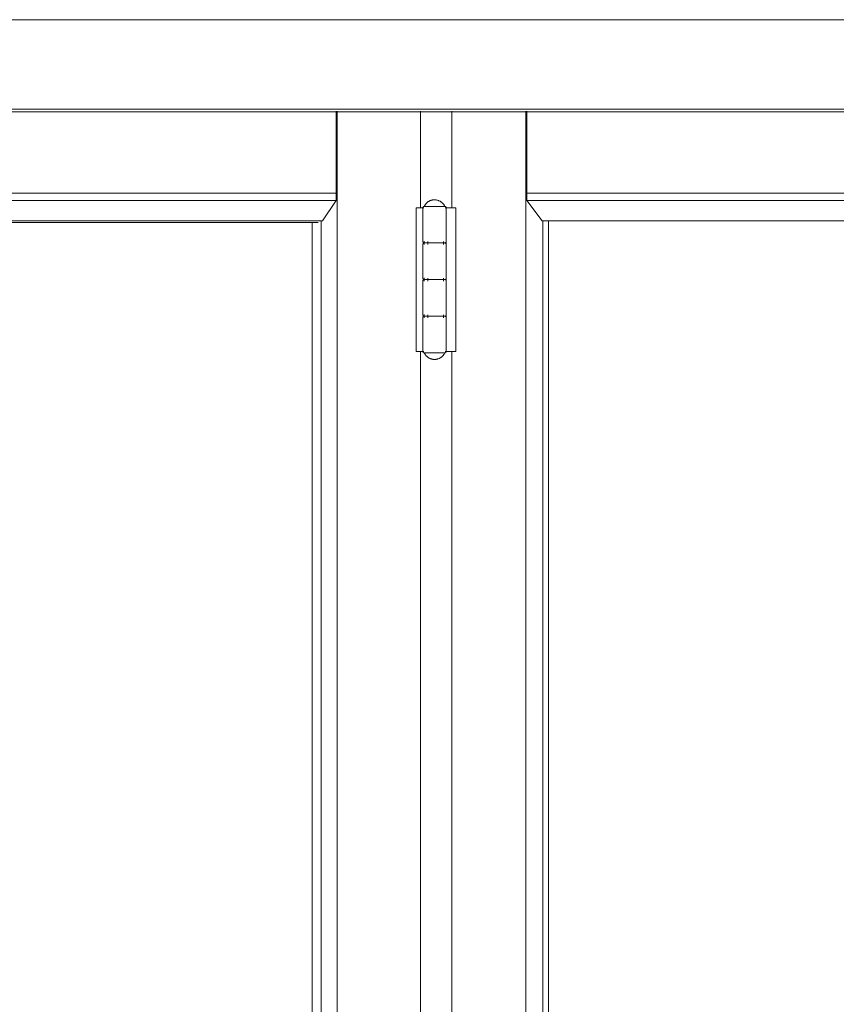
# Model space of a CAD drawing. Header units: inches. Extents: x 424 to 2043, y -237 to 445.
# Tile 817 of 965: x 866.435 to 866.993, y 222.825 to 223.497. Entities that reach past the tile are written whole.
import ezdxf

# ---------------------------------------------------------------- set-up
doc = ezdxf.new("R2010")
doc.units = ezdxf.units.IN
doc.header["$MEASUREMENT"] = 0
doc.layers.add('A-DOOR', color=31, linetype='Continuous', lineweight=9)
doc.layers.add('A-WALL', color=113, linetype='Continuous', lineweight=9)

# ---------------------------------------------------------------- blocks, each defined once
blk = doc.blocks.new('5-panel_Bi-fold_external_door_10806 - Type 1-V64-Section 1')
at = {"layer": 'A-DOOR'}
for p, q in [((-110.9649, 8.4), (-106.06163, 8.4)), ((-110.9649, 8.33902), (-106.06163, 8.33902)), ((-110.96478, 8.337), (-106.06151, 8.337)), ((-110.23485, 8.33744), (-110.23485, 8.28156)), ((-110.23419, 8.33744), (-110.23419, 5.60159)), ((-110.17734, 8.33744), (-110.17734, 8.27154)), ((-110.15587, 8.33744), (-110.15587, 8.27154)), ((-110.10543, 8.33744), (-110.10543, 5.60159)), ((-110.10468, 8.28156), (-110.10468, 8.33744)), ((-110.23485, 8.28156), (-110.85442, 8.28156)), ((-110.23491, 8.27659), (-110.85442, 8.27659)), ((-110.23491, 8.27659), (-110.24412, 8.26271)), ((-110.23485, 8.28156), (-110.23491, 8.27659)), ((-110.10462, 8.27659), (-110.10468, 8.28156)), ((-110.10468, 8.28156), (-109.55509, 8.28156)), ((-110.09426, 8.26274), (-110.10462, 8.27659)), ((-110.10462, 8.27659), (-109.55509, 8.27659)), ((-110.18033, 8.27154), (-110.17631, 8.27154)), ((-110.18033, 8.17354), (-110.18033, 8.27154)), ((-110.17631, 8.27154), (-110.17493, 8.27154)), ((-110.17572, 8.27154), (-110.17572, 8.24854)), ((-110.16814, 8.27254), (-110.17398, 8.27254)), ((-110.16146, 8.27254), (-110.16814, 8.27254)), ((-110.16048, 8.27154), (-110.15986, 8.27154)), ((-110.15974, 8.27154), (-110.15773, 8.27154)), ((-110.15974, 8.27154), (-110.15974, 8.17354)), ((-110.15972, 8.24854), (-110.15972, 8.27154)), ((-110.15773, 8.27154), (-110.15321, 8.27154)), ((-110.15321, 8.27154), (-110.15321, 8.17354)), ((-110.24412, 8.26271), (-110.85442, 8.26271)), ((-110.24503, 8.26271), (-110.24503, 5.70179)), ((-110.09426, 8.26274), (-109.55509, 8.26274)), ((-110.09363, 8.26274), (-110.09363, 5.70176)), ((-110.08995, 8.26274), (-110.08995, 5.70176)), ((-110.24729, 8.26143), (-110.85442, 8.26143)), ((-110.25133, 8.26143), (-110.25133, 5.70307)), ((-110.17572, 8.24654), (-110.17572, 8.22354)), ((-110.17481, 8.24654), (-110.17481, 8.24877)), ((-110.17356, 8.24754), (-110.16814, 8.24754)), ((-110.1673, 8.24754), (-110.17239, 8.24754)), ((-110.17231, 8.24654), (-110.17231, 8.24854)), ((-110.16814, 8.24754), (-110.1673, 8.24754)), ((-110.16157, 8.24854), (-110.16157, 8.24654)), ((-110.15972, 8.22354), (-110.15972, 8.24654)), ((-110.17481, 8.22154), (-110.17481, 8.22377)), ((-110.17356, 8.22254), (-110.16814, 8.22254)), ((-110.1673, 8.22254), (-110.17239, 8.22254)), ((-110.17231, 8.22154), (-110.17231, 8.22354)), ((-110.16814, 8.22254), (-110.1673, 8.22254)), ((-110.16157, 8.22354), (-110.16157, 8.22154)), ((-110.17572, 8.22154), (-110.17572, 8.19854)), ((-110.15972, 8.19854), (-110.15972, 8.22154)), ((-110.17572, 8.19654), (-110.17572, 8.17354)), ((-110.17481, 8.19654), (-110.17481, 8.19877)), ((-110.17356, 8.19754), (-110.16814, 8.19754)), ((-110.1673, 8.19754), (-110.17239, 8.19754)), ((-110.17231, 8.19654), (-110.17231, 8.19854)), ((-110.16814, 8.19754), (-110.1673, 8.19754)), ((-110.16157, 8.19854), (-110.16157, 8.19654)), ((-110.15972, 8.17354), (-110.15972, 8.19654)), ((-110.17631, 8.17354), (-110.18033, 8.17354)), ((-110.17734, 8.17354), (-110.17734, 6.849)), ((-110.17493, 8.17354), (-110.17631, 8.17354)), ((-110.17398, 8.17254), (-110.16814, 8.17254)), ((-110.16814, 8.17254), (-110.16146, 8.17254)), ((-110.15986, 8.17354), (-110.16048, 8.17354)), ((-110.15773, 8.17354), (-110.15974, 8.17354)), ((-110.15321, 8.17354), (-110.15773, 8.17354)), ((-110.15587, 8.17354), (-110.15587, 6.849))]:
    blk.add_line(p, q, dxfattribs=at)
at = {"layer": 'A-DOOR', "flags": 128}
for points in [[(-110.17472, 8.27254), (-110.17459, 8.27282), (-110.17444, 8.27309), (-110.17429, 8.27335), (-110.17412, 8.27361), (-110.17394, 8.27387), (-110.17376, 8.27411), (-110.17356, 8.27435), (-110.17336, 8.27458), (-110.17314, 8.2748), (-110.17292, 8.27501), (-110.17269, 8.27522), (-110.17245, 8.27541), (-110.17221, 8.2756), (-110.17195, 8.27577), (-110.17169, 8.27593), (-110.17143, 8.27609), (-110.17115, 8.27623), (-110.17087, 8.27636), (-110.17059, 8.27648), (-110.1703, 8.27659), (-110.17001, 8.27669), (-110.16972, 8.27678), (-110.16942, 8.27685), (-110.16912, 8.27691), (-110.16881, 8.27696), (-110.16851, 8.277), (-110.1682, 8.27702), (-110.16789, 8.27704), (-110.16772, 8.27704)], [(-110.16772, 8.27704), (-110.16741, 8.27703), (-110.1671, 8.27701), (-110.1668, 8.27698), (-110.16649, 8.27694), (-110.16619, 8.27689), (-110.16589, 8.27682), (-110.16559, 8.27674), (-110.1653, 8.27665), (-110.16501, 8.27655), (-110.16472, 8.27643), (-110.16444, 8.27631), (-110.16417, 8.27617), (-110.1639, 8.27602), (-110.16363, 8.27586), (-110.16337, 8.2757), (-110.16312, 8.27552), (-110.16288, 8.27533), (-110.16265, 8.27513), (-110.16242, 8.27492), (-110.1622, 8.27471), (-110.16199, 8.27448), (-110.16179, 8.27425), (-110.1616, 8.27401), (-110.16142, 8.27376), (-110.16124, 8.2735), (-110.16108, 8.27324), (-110.16093, 8.27297), (-110.16079, 8.2727), (-110.16072, 8.27254)], [(-110.17572, 8.27154), (-110.17572, 8.27158), (-110.17572, 8.27162), (-110.17571, 8.27166), (-110.17571, 8.2717), (-110.1757, 8.27174), (-110.17569, 8.27178), (-110.17568, 8.27182), (-110.17567, 8.27185), (-110.17565, 8.27189), (-110.17564, 8.27193), (-110.17562, 8.27197), (-110.17561, 8.272), (-110.17559, 8.27204), (-110.17557, 8.27207), (-110.17554, 8.2721), (-110.17552, 8.27214), (-110.1755, 8.27217), (-110.17547, 8.2722), (-110.17544, 8.27223), (-110.17542, 8.27226), (-110.17539, 8.27228), (-110.17536, 8.27231), (-110.17532, 8.27233), (-110.17529, 8.27236), (-110.17526, 8.27238), (-110.17522, 8.2724), (-110.17519, 8.27242), (-110.17515, 8.27244), (-110.17512, 8.27246), (-110.17508, 8.27247), (-110.17504, 8.27248), (-110.17501, 8.2725), (-110.17497, 8.27251), (-110.17493, 8.27252), (-110.17489, 8.27252), (-110.17485, 8.27253), (-110.17481, 8.27253), (-110.17477, 8.27254), (-110.17473, 8.27254), (-110.17472, 8.27254)], [(-110.16814, 8.27254), (-110.16841, 8.27254), (-110.16869, 8.27254), (-110.16897, 8.27254), (-110.16924, 8.27254), (-110.16952, 8.27254), (-110.16978, 8.27254), (-110.17005, 8.27254), (-110.17031, 8.27254), (-110.17057, 8.27254), (-110.17082, 8.27254), (-110.17107, 8.27254), (-110.17132, 8.27254), (-110.17155, 8.27254), (-110.17178, 8.27254), (-110.17201, 8.27254), (-110.17223, 8.27254), (-110.17244, 8.27254), (-110.17264, 8.27254), (-110.17283, 8.27254), (-110.17302, 8.27254), (-110.1732, 8.27254), (-110.17337, 8.27254), (-110.17353, 8.27254), (-110.17368, 8.27254), (-110.17382, 8.27254), (-110.17396, 8.27254), (-110.17408, 8.27254), (-110.17419, 8.27254), (-110.17429, 8.27254), (-110.17438, 8.27254), (-110.17446, 8.27254), (-110.17453, 8.27254), (-110.17459, 8.27254), (-110.17464, 8.27254), (-110.17468, 8.27254), (-110.1747, 8.27254), (-110.17472, 8.27254), (-110.17472, 8.27254)], [(-110.17472, 8.27254), (-110.17471, 8.27254), (-110.1747, 8.27254), (-110.17467, 8.27254), (-110.17463, 8.27254), (-110.17458, 8.27254), (-110.17452, 8.27254), (-110.17445, 8.27254), (-110.17436, 8.27254), (-110.17427, 8.27254), (-110.17417, 8.27254), (-110.17405, 8.27254), (-110.17393, 8.27254), (-110.17379, 8.27254), (-110.17365, 8.27254), (-110.1735, 8.27254), (-110.17333, 8.27254), (-110.17316, 8.27254)], [(-110.16072, 8.27254), (-110.16072, 8.27254), (-110.16074, 8.27254), (-110.16077, 8.27254), (-110.16081, 8.27254), (-110.16086, 8.27254), (-110.16092, 8.27254), (-110.16099, 8.27254), (-110.16107, 8.27254), (-110.16117, 8.27254), (-110.16127, 8.27254), (-110.16139, 8.27254), (-110.16151, 8.27254), (-110.16164, 8.27254), (-110.16179, 8.27254), (-110.16194, 8.27254), (-110.1621, 8.27254), (-110.16228, 8.27254), (-110.16246, 8.27254), (-110.16264, 8.27254), (-110.16284, 8.27254), (-110.16305, 8.27254), (-110.16326, 8.27254), (-110.16348, 8.27254), (-110.1637, 8.27254), (-110.16394, 8.27254), (-110.16418, 8.27254), (-110.16442, 8.27254), (-110.16467, 8.27254), (-110.16492, 8.27254), (-110.16518, 8.27254), (-110.16545, 8.27254), (-110.16571, 8.27254), (-110.16598, 8.27254), (-110.16625, 8.27254), (-110.16653, 8.27254), (-110.16681, 8.27254), (-110.16708, 8.27254), (-110.16736, 8.27254), (-110.16764, 8.27254), (-110.16792, 8.27254), (-110.16814, 8.27254)], [(-110.16224, 8.27254), (-110.16207, 8.27254), (-110.16191, 8.27254), (-110.16176, 8.27254), (-110.16161, 8.27254), (-110.16148, 8.27254), (-110.16136, 8.27254), (-110.16125, 8.27254), (-110.16115, 8.27254), (-110.16105, 8.27254), (-110.16097, 8.27254), (-110.1609, 8.27254), (-110.16085, 8.27254), (-110.1608, 8.27254), (-110.16076, 8.27254), (-110.16074, 8.27254), (-110.16072, 8.27254), (-110.16072, 8.27254)], [(-110.16072, 8.27254), (-110.16068, 8.27254), (-110.16064, 8.27254), (-110.1606, 8.27253), (-110.16056, 8.27253), (-110.16052, 8.27252), (-110.16048, 8.27251), (-110.16044, 8.2725), (-110.1604, 8.27249), (-110.16037, 8.27247), (-110.16033, 8.27246), (-110.16029, 8.27244), (-110.16026, 8.27243), (-110.16022, 8.27241), (-110.16019, 8.27239), (-110.16015, 8.27236), (-110.16012, 8.27234), (-110.16009, 8.27232), (-110.16006, 8.27229), (-110.16003, 8.27226), (-110.16, 8.27224), (-110.15997, 8.27221), (-110.15995, 8.27218), (-110.15992, 8.27214), (-110.1599, 8.27211), (-110.15988, 8.27208), (-110.15986, 8.27205), (-110.15984, 8.27201), (-110.15982, 8.27197), (-110.1598, 8.27194), (-110.15979, 8.2719), (-110.15977, 8.27186), (-110.15976, 8.27183), (-110.15975, 8.27179), (-110.15974, 8.27175), (-110.15973, 8.27171), (-110.15973, 8.27167), (-110.15972, 8.27163), (-110.15972, 8.27159), (-110.15972, 8.27155), (-110.15972, 8.27154)], [(-110.17472, 8.24754), (-110.17476, 8.24754), (-110.1748, 8.24754), (-110.17484, 8.24755), (-110.17488, 8.24755), (-110.17492, 8.24756), (-110.17496, 8.24757), (-110.17499, 8.24758), (-110.17503, 8.24759), (-110.17507, 8.2476), (-110.17511, 8.24762), (-110.17514, 8.24763), (-110.17518, 8.24765), (-110.17522, 8.24767), (-110.17525, 8.24769), (-110.17528, 8.24771), (-110.17532, 8.24774), (-110.17535, 8.24776), (-110.17538, 8.24779), (-110.17541, 8.24781), (-110.17544, 8.24784), (-110.17546, 8.24787), (-110.17549, 8.2479), (-110.17551, 8.24793), (-110.17554, 8.24797), (-110.17556, 8.248), (-110.17558, 8.24803), (-110.1756, 8.24807), (-110.17562, 8.2481), (-110.17564, 8.24814), (-110.17565, 8.24818), (-110.17566, 8.24821), (-110.17568, 8.24825), (-110.17569, 8.24829), (-110.1757, 8.24833), (-110.1757, 8.24837), (-110.17571, 8.24841), (-110.17571, 8.24845), (-110.17572, 8.24849), (-110.17572, 8.24853), (-110.17572, 8.24854)], [(-110.17572, 8.24654), (-110.17572, 8.24658), (-110.17572, 8.24662), (-110.17571, 8.24666), (-110.17571, 8.2467), (-110.1757, 8.24674), (-110.17569, 8.24678), (-110.17568, 8.24682), (-110.17567, 8.24685), (-110.17565, 8.24689), (-110.17564, 8.24693), (-110.17562, 8.24697), (-110.17561, 8.247), (-110.17559, 8.24704), (-110.17557, 8.24707), (-110.17554, 8.2471), (-110.17552, 8.24714), (-110.1755, 8.24717), (-110.17547, 8.2472), (-110.17544, 8.24723), (-110.17542, 8.24726), (-110.17539, 8.24728), (-110.17536, 8.24731), (-110.17532, 8.24733), (-110.17529, 8.24736), (-110.17526, 8.24738), (-110.17522, 8.2474), (-110.17519, 8.24742), (-110.17515, 8.24744), (-110.17512, 8.24746), (-110.17508, 8.24747), (-110.17504, 8.24748), (-110.17501, 8.2475), (-110.17497, 8.24751), (-110.17493, 8.24752), (-110.17489, 8.24752), (-110.17485, 8.24753), (-110.17481, 8.24753), (-110.17477, 8.24754), (-110.17473, 8.24754), (-110.17472, 8.24754)], [(-110.1673, 8.24754), (-110.16758, 8.24754), (-110.16786, 8.24754), (-110.16814, 8.24754), (-110.16842, 8.24754), (-110.1687, 8.24754), (-110.16897, 8.24754), (-110.16925, 8.24754), (-110.16952, 8.24754), (-110.16979, 8.24754), (-110.17006, 8.24754), (-110.17032, 8.24754), (-110.17058, 8.24754), (-110.17083, 8.24754), (-110.17108, 8.24754), (-110.17132, 8.24754), (-110.17156, 8.24754), (-110.17179, 8.24754), (-110.17201, 8.24754), (-110.17223, 8.24754), (-110.17244, 8.24754), (-110.17264, 8.24754), (-110.17284, 8.24754), (-110.17303, 8.24754), (-110.1732, 8.24754), (-110.17337, 8.24754), (-110.17353, 8.24754), (-110.17368, 8.24754), (-110.17383, 8.24754), (-110.17396, 8.24754), (-110.17408, 8.24754), (-110.17419, 8.24754), (-110.17429, 8.24754), (-110.17438, 8.24754), (-110.17446, 8.24754), (-110.17453, 8.24754), (-110.17459, 8.24754), (-110.17464, 8.24754), (-110.17468, 8.24754), (-110.1747, 8.24754), (-110.17472, 8.24754), (-110.17472, 8.24754)], [(-110.17472, 8.24754), (-110.17471, 8.24754), (-110.1747, 8.24754), (-110.17467, 8.24754), (-110.17463, 8.24754), (-110.17458, 8.24754), (-110.17452, 8.24754), (-110.17445, 8.24754), (-110.17436, 8.24754), (-110.17427, 8.24754), (-110.17417, 8.24754), (-110.17405, 8.24754), (-110.17393, 8.24754), (-110.17379, 8.24754), (-110.17365, 8.24754), (-110.1735, 8.24754), (-110.17333, 8.24754), (-110.17316, 8.24754), (-110.17298, 8.24754), (-110.17279, 8.24754), (-110.1726, 8.24754), (-110.17239, 8.24754), (-110.17218, 8.24754), (-110.17196, 8.24754), (-110.17173, 8.24754), (-110.1715, 8.24754), (-110.17126, 8.24754), (-110.17102, 8.24754), (-110.17077, 8.24754), (-110.17051, 8.24754), (-110.17026, 8.24754), (-110.16999, 8.24754), (-110.16973, 8.24754), (-110.16946, 8.24754), (-110.16918, 8.24754), (-110.16891, 8.24754), (-110.16863, 8.24754), (-110.16835, 8.24754), (-110.16814, 8.24754)], [(-110.16814, 8.24754), (-110.16841, 8.24754), (-110.16869, 8.24754), (-110.16897, 8.24754), (-110.16924, 8.24754), (-110.16952, 8.24754), (-110.16978, 8.24754), (-110.17005, 8.24754), (-110.17031, 8.24754), (-110.17057, 8.24754), (-110.17082, 8.24754), (-110.17107, 8.24754), (-110.17132, 8.24754), (-110.17155, 8.24754), (-110.17178, 8.24754), (-110.17201, 8.24754), (-110.17223, 8.24754), (-110.17244, 8.24754), (-110.17264, 8.24754), (-110.17283, 8.24754), (-110.17302, 8.24754), (-110.1732, 8.24754), (-110.17337, 8.24754), (-110.17353, 8.24754), (-110.17368, 8.24754), (-110.17382, 8.24754), (-110.17396, 8.24754), (-110.17408, 8.24754), (-110.17419, 8.24754), (-110.17429, 8.24754), (-110.17438, 8.24754), (-110.17446, 8.24754), (-110.17453, 8.24754), (-110.17459, 8.24754), (-110.17464, 8.24754), (-110.17468, 8.24754), (-110.1747, 8.24754), (-110.17472, 8.24754), (-110.17472, 8.24754)], [(-110.17472, 8.24754), (-110.17471, 8.24754), (-110.1747, 8.24754), (-110.17467, 8.24754), (-110.17463, 8.24754), (-110.17458, 8.24754), (-110.17452, 8.24754), (-110.17445, 8.24754), (-110.17436, 8.24754), (-110.17427, 8.24754), (-110.17417, 8.24754), (-110.17405, 8.24754), (-110.17393, 8.24754), (-110.17379, 8.24754), (-110.17365, 8.24754), (-110.1735, 8.24754), (-110.17333, 8.24754), (-110.17316, 8.24754), (-110.17298, 8.24754), (-110.17279, 8.24754), (-110.1726, 8.24754), (-110.17239, 8.24754), (-110.17218, 8.24754), (-110.17196, 8.24754), (-110.17173, 8.24754), (-110.1715, 8.24754), (-110.17126, 8.24754), (-110.17102, 8.24754), (-110.17077, 8.24754), (-110.17051, 8.24754), (-110.17026, 8.24754), (-110.16999, 8.24754), (-110.16973, 8.24754), (-110.16946, 8.24754), (-110.16918, 8.24754), (-110.16891, 8.24754), (-110.16863, 8.24754), (-110.16835, 8.24754), (-110.16807, 8.24754), (-110.16779, 8.24754), (-110.16751, 8.24754), (-110.1673, 8.24754)], [(-110.16814, 8.24754), (-110.16786, 8.24754), (-110.16758, 8.24754), (-110.1673, 8.24754), (-110.16702, 8.24754), (-110.16674, 8.24754), (-110.16646, 8.24754), (-110.16619, 8.24754), (-110.16592, 8.24754), (-110.16565, 8.24754), (-110.16538, 8.24754), (-110.16512, 8.24754), (-110.16486, 8.24754), (-110.16461, 8.24754), (-110.16436, 8.24754), (-110.16412, 8.24754), (-110.16388, 8.24754), (-110.16365, 8.24754), (-110.16342, 8.24754), (-110.16321, 8.24754), (-110.163, 8.24754), (-110.16279, 8.24754), (-110.1626, 8.24754), (-110.16241, 8.24754), (-110.16223, 8.24754), (-110.16206, 8.24754), (-110.1619, 8.24754), (-110.16175, 8.24754), (-110.16161, 8.24754), (-110.16148, 8.24754), (-110.16136, 8.24754), (-110.16125, 8.24754), (-110.16114, 8.24754), (-110.16105, 8.24754), (-110.16097, 8.24754), (-110.1609, 8.24754), (-110.16085, 8.24754), (-110.1608, 8.24754), (-110.16076, 8.24754), (-110.16074, 8.24754), (-110.16072, 8.24754), (-110.16072, 8.24754)], [(-110.16072, 8.24754), (-110.16072, 8.24754), (-110.16074, 8.24754), (-110.16077, 8.24754), (-110.16081, 8.24754), (-110.16086, 8.24754), (-110.16092, 8.24754), (-110.16099, 8.24754), (-110.16107, 8.24754), (-110.16117, 8.24754), (-110.16127, 8.24754), (-110.16139, 8.24754), (-110.16151, 8.24754), (-110.16164, 8.24754), (-110.16179, 8.24754), (-110.16194, 8.24754), (-110.1621, 8.24754), (-110.16228, 8.24754), (-110.16246, 8.24754), (-110.16264, 8.24754), (-110.16284, 8.24754), (-110.16305, 8.24754), (-110.16326, 8.24754), (-110.16348, 8.24754), (-110.1637, 8.24754), (-110.16394, 8.24754), (-110.16418, 8.24754), (-110.16442, 8.24754), (-110.16467, 8.24754), (-110.16492, 8.24754), (-110.16518, 8.24754), (-110.16545, 8.24754), (-110.16571, 8.24754), (-110.16598, 8.24754), (-110.16625, 8.24754), (-110.16653, 8.24754), (-110.16681, 8.24754), (-110.16708, 8.24754), (-110.16736, 8.24754), (-110.16764, 8.24754), (-110.16792, 8.24754), (-110.16814, 8.24754)], [(-110.16072, 8.24754), (-110.16072, 8.24754), (-110.16074, 8.24754), (-110.16077, 8.24754), (-110.16081, 8.24754), (-110.16086, 8.24754), (-110.16092, 8.24754), (-110.16099, 8.24754), (-110.16107, 8.24754), (-110.16117, 8.24754), (-110.16127, 8.24754), (-110.16139, 8.24754), (-110.16151, 8.24754), (-110.16164, 8.24754), (-110.16179, 8.24754), (-110.16194, 8.24754), (-110.1621, 8.24754), (-110.16228, 8.24754), (-110.16246, 8.24754), (-110.16264, 8.24754), (-110.16284, 8.24754), (-110.16305, 8.24754), (-110.16326, 8.24754), (-110.16348, 8.24754), (-110.1637, 8.24754), (-110.16394, 8.24754), (-110.16418, 8.24754), (-110.16442, 8.24754), (-110.16467, 8.24754), (-110.16492, 8.24754), (-110.16518, 8.24754), (-110.16545, 8.24754), (-110.16571, 8.24754), (-110.16598, 8.24754), (-110.16625, 8.24754), (-110.16653, 8.24754), (-110.16681, 8.24754), (-110.16708, 8.24754), (-110.1673, 8.24754)], [(-110.1673, 8.24754), (-110.16702, 8.24754), (-110.16674, 8.24754), (-110.16647, 8.24754), (-110.16619, 8.24754), (-110.16592, 8.24754), (-110.16565, 8.24754), (-110.16539, 8.24754), (-110.16512, 8.24754), (-110.16487, 8.24754), (-110.16461, 8.24754), (-110.16436, 8.24754), (-110.16412, 8.24754), (-110.16388, 8.24754), (-110.16365, 8.24754), (-110.16343, 8.24754), (-110.16321, 8.24754), (-110.163, 8.24754), (-110.1628, 8.24754), (-110.1626, 8.24754), (-110.16242, 8.24754), (-110.16224, 8.24754), (-110.16207, 8.24754), (-110.16191, 8.24754), (-110.16176, 8.24754), (-110.16161, 8.24754), (-110.16148, 8.24754), (-110.16136, 8.24754), (-110.16125, 8.24754), (-110.16115, 8.24754), (-110.16105, 8.24754), (-110.16097, 8.24754), (-110.1609, 8.24754), (-110.16085, 8.24754), (-110.1608, 8.24754), (-110.16076, 8.24754), (-110.16074, 8.24754), (-110.16072, 8.24754), (-110.16072, 8.24754)], [(-110.15972, 8.24854), (-110.15972, 8.2485), (-110.15972, 8.24846), (-110.15973, 8.24842), (-110.15973, 8.24838), (-110.15974, 8.24834), (-110.15975, 8.2483), (-110.15976, 8.24826), (-110.15977, 8.24822), (-110.15978, 8.24819), (-110.1598, 8.24815), (-110.15981, 8.24811), (-110.15983, 8.24808), (-110.15985, 8.24804), (-110.15987, 8.24801), (-110.15989, 8.24797), (-110.15992, 8.24794), (-110.15994, 8.24791), (-110.15997, 8.24788), (-110.15999, 8.24785), (-110.16002, 8.24782), (-110.16005, 8.24779), (-110.16008, 8.24777), (-110.16011, 8.24774), (-110.16015, 8.24772), (-110.16018, 8.2477), (-110.16021, 8.24768), (-110.16025, 8.24766), (-110.16028, 8.24764), (-110.16032, 8.24762), (-110.16036, 8.24761), (-110.16039, 8.24759), (-110.16043, 8.24758), (-110.16047, 8.24757), (-110.16051, 8.24756), (-110.16055, 8.24755), (-110.16059, 8.24755), (-110.16063, 8.24754), (-110.16067, 8.24754), (-110.16071, 8.24754), (-110.16072, 8.24754)], [(-110.16072, 8.24754), (-110.16068, 8.24754), (-110.16064, 8.24754), (-110.1606, 8.24753), (-110.16056, 8.24753), (-110.16052, 8.24752), (-110.16048, 8.24751), (-110.16044, 8.2475), (-110.1604, 8.24749), (-110.16037, 8.24747), (-110.16033, 8.24746), (-110.16029, 8.24744), (-110.16026, 8.24743), (-110.16022, 8.24741), (-110.16019, 8.24739), (-110.16015, 8.24736), (-110.16012, 8.24734), (-110.16009, 8.24732), (-110.16006, 8.24729), (-110.16003, 8.24726), (-110.16, 8.24724), (-110.15997, 8.24721), (-110.15995, 8.24718), (-110.15992, 8.24714), (-110.1599, 8.24711), (-110.15988, 8.24708), (-110.15986, 8.24705), (-110.15984, 8.24701), (-110.15982, 8.24697), (-110.1598, 8.24694), (-110.15979, 8.2469), (-110.15977, 8.24686), (-110.15976, 8.24683), (-110.15975, 8.24679), (-110.15974, 8.24675), (-110.15973, 8.24671), (-110.15973, 8.24667), (-110.15972, 8.24663), (-110.15972, 8.24659), (-110.15972, 8.24655), (-110.15972, 8.24654)], [(-110.17472, 8.22254), (-110.17476, 8.22254), (-110.1748, 8.22254), (-110.17484, 8.22255), (-110.17488, 8.22255), (-110.17492, 8.22256), (-110.17496, 8.22257), (-110.17499, 8.22258), (-110.17503, 8.22259), (-110.17507, 8.2226), (-110.17511, 8.22262), (-110.17514, 8.22263), (-110.17518, 8.22265), (-110.17522, 8.22267), (-110.17525, 8.22269), (-110.17528, 8.22271), (-110.17532, 8.22274), (-110.17535, 8.22276), (-110.17538, 8.22279), (-110.17541, 8.22281), (-110.17544, 8.22284), (-110.17546, 8.22287), (-110.17549, 8.2229), (-110.17551, 8.22293), (-110.17554, 8.22297), (-110.17556, 8.223), (-110.17558, 8.22303), (-110.1756, 8.22307), (-110.17562, 8.2231), (-110.17564, 8.22314), (-110.17565, 8.22318), (-110.17566, 8.22321), (-110.17568, 8.22325), (-110.17569, 8.22329), (-110.1757, 8.22333), (-110.1757, 8.22337), (-110.17571, 8.22341), (-110.17571, 8.22345), (-110.17572, 8.22349), (-110.17572, 8.22353), (-110.17572, 8.22354)], [(-110.17572, 8.22154), (-110.17572, 8.22158), (-110.17572, 8.22162), (-110.17571, 8.22166), (-110.17571, 8.2217), (-110.1757, 8.22174), (-110.17569, 8.22178), (-110.17568, 8.22182), (-110.17567, 8.22185), (-110.17565, 8.22189), (-110.17564, 8.22193), (-110.17562, 8.22197), (-110.17561, 8.222), (-110.17559, 8.22204), (-110.17557, 8.22207), (-110.17554, 8.2221), (-110.17552, 8.22214), (-110.1755, 8.22217), (-110.17547, 8.2222), (-110.17544, 8.22223), (-110.17542, 8.22226), (-110.17539, 8.22228), (-110.17536, 8.22231), (-110.17532, 8.22233), (-110.17529, 8.22236), (-110.17526, 8.22238), (-110.17522, 8.2224), (-110.17519, 8.22242), (-110.17515, 8.22244), (-110.17512, 8.22246), (-110.17508, 8.22247), (-110.17504, 8.22248), (-110.17501, 8.2225), (-110.17497, 8.22251), (-110.17493, 8.22252), (-110.17489, 8.22252), (-110.17485, 8.22253), (-110.17481, 8.22253), (-110.17477, 8.22254), (-110.17473, 8.22254), (-110.17472, 8.22254)], [(-110.1673, 8.22254), (-110.16758, 8.22254), (-110.16786, 8.22254), (-110.16814, 8.22254), (-110.16842, 8.22254), (-110.1687, 8.22254), (-110.16897, 8.22254), (-110.16925, 8.22254), (-110.16952, 8.22254), (-110.16979, 8.22254), (-110.17006, 8.22254), (-110.17032, 8.22254), (-110.17058, 8.22254), (-110.17083, 8.22254), (-110.17108, 8.22254), (-110.17132, 8.22254), (-110.17156, 8.22254), (-110.17179, 8.22254), (-110.17201, 8.22254), (-110.17223, 8.22254), (-110.17244, 8.22254), (-110.17264, 8.22254), (-110.17284, 8.22254), (-110.17303, 8.22254), (-110.1732, 8.22254), (-110.17337, 8.22254), (-110.17353, 8.22254), (-110.17368, 8.22254), (-110.17383, 8.22254), (-110.17396, 8.22254), (-110.17408, 8.22254), (-110.17419, 8.22254), (-110.17429, 8.22254), (-110.17438, 8.22254), (-110.17446, 8.22254), (-110.17453, 8.22254), (-110.17459, 8.22254), (-110.17464, 8.22254), (-110.17468, 8.22254), (-110.1747, 8.22254), (-110.17472, 8.22254), (-110.17472, 8.22254)], [(-110.17472, 8.22254), (-110.17471, 8.22254), (-110.1747, 8.22254), (-110.17467, 8.22254), (-110.17463, 8.22254), (-110.17458, 8.22254), (-110.17452, 8.22254), (-110.17445, 8.22254), (-110.17436, 8.22254), (-110.17427, 8.22254), (-110.17417, 8.22254), (-110.17405, 8.22254), (-110.17393, 8.22254), (-110.17379, 8.22254), (-110.17365, 8.22254), (-110.1735, 8.22254), (-110.17333, 8.22254), (-110.17316, 8.22254), (-110.17298, 8.22254), (-110.17279, 8.22254), (-110.1726, 8.22254), (-110.17239, 8.22254), (-110.17218, 8.22254), (-110.17196, 8.22254), (-110.17173, 8.22254), (-110.1715, 8.22254), (-110.17126, 8.22254), (-110.17102, 8.22254), (-110.17077, 8.22254), (-110.17051, 8.22254), (-110.17026, 8.22254), (-110.16999, 8.22254), (-110.16973, 8.22254), (-110.16946, 8.22254), (-110.16918, 8.22254), (-110.16891, 8.22254), (-110.16863, 8.22254), (-110.16835, 8.22254), (-110.16814, 8.22254)], [(-110.16814, 8.22254), (-110.16841, 8.22254), (-110.16869, 8.22254), (-110.16897, 8.22254), (-110.16924, 8.22254), (-110.16952, 8.22254), (-110.16978, 8.22254), (-110.17005, 8.22254), (-110.17031, 8.22254), (-110.17057, 8.22254), (-110.17082, 8.22254), (-110.17107, 8.22254), (-110.17132, 8.22254), (-110.17155, 8.22254), (-110.17178, 8.22254), (-110.17201, 8.22254), (-110.17223, 8.22254), (-110.17244, 8.22254), (-110.17264, 8.22254), (-110.17283, 8.22254), (-110.17302, 8.22254), (-110.1732, 8.22254), (-110.17337, 8.22254), (-110.17353, 8.22254), (-110.17368, 8.22254), (-110.17382, 8.22254), (-110.17396, 8.22254), (-110.17408, 8.22254), (-110.17419, 8.22254), (-110.17429, 8.22254), (-110.17438, 8.22254), (-110.17446, 8.22254), (-110.17453, 8.22254), (-110.17459, 8.22254), (-110.17464, 8.22254), (-110.17468, 8.22254), (-110.1747, 8.22254), (-110.17472, 8.22254), (-110.17472, 8.22254)], [(-110.17472, 8.22254), (-110.17471, 8.22254), (-110.1747, 8.22254), (-110.17467, 8.22254), (-110.17463, 8.22254), (-110.17458, 8.22254), (-110.17452, 8.22254), (-110.17445, 8.22254), (-110.17436, 8.22254), (-110.17427, 8.22254), (-110.17417, 8.22254), (-110.17405, 8.22254), (-110.17393, 8.22254), (-110.17379, 8.22254), (-110.17365, 8.22254), (-110.1735, 8.22254), (-110.17333, 8.22254), (-110.17316, 8.22254), (-110.17298, 8.22254), (-110.17279, 8.22254), (-110.1726, 8.22254), (-110.17239, 8.22254), (-110.17218, 8.22254), (-110.17196, 8.22254), (-110.17173, 8.22254), (-110.1715, 8.22254), (-110.17126, 8.22254), (-110.17102, 8.22254), (-110.17077, 8.22254), (-110.17051, 8.22254), (-110.17026, 8.22254), (-110.16999, 8.22254), (-110.16973, 8.22254), (-110.16946, 8.22254), (-110.16918, 8.22254), (-110.16891, 8.22254), (-110.16863, 8.22254), (-110.16835, 8.22254), (-110.16807, 8.22254), (-110.16779, 8.22254), (-110.16751, 8.22254), (-110.1673, 8.22254)], [(-110.16814, 8.22254), (-110.16786, 8.22254), (-110.16758, 8.22254), (-110.1673, 8.22254), (-110.16702, 8.22254), (-110.16674, 8.22254), (-110.16646, 8.22254), (-110.16619, 8.22254), (-110.16592, 8.22254), (-110.16565, 8.22254), (-110.16538, 8.22254), (-110.16512, 8.22254), (-110.16486, 8.22254), (-110.16461, 8.22254), (-110.16436, 8.22254), (-110.16412, 8.22254), (-110.16388, 8.22254), (-110.16365, 8.22254), (-110.16342, 8.22254), (-110.16321, 8.22254), (-110.163, 8.22254), (-110.16279, 8.22254), (-110.1626, 8.22254), (-110.16241, 8.22254), (-110.16223, 8.22254), (-110.16206, 8.22254), (-110.1619, 8.22254), (-110.16175, 8.22254), (-110.16161, 8.22254), (-110.16148, 8.22254), (-110.16136, 8.22254), (-110.16125, 8.22254), (-110.16114, 8.22254), (-110.16105, 8.22254), (-110.16097, 8.22254), (-110.1609, 8.22254), (-110.16085, 8.22254), (-110.1608, 8.22254), (-110.16076, 8.22254), (-110.16074, 8.22254), (-110.16072, 8.22254), (-110.16072, 8.22254)], [(-110.16072, 8.22254), (-110.16072, 8.22254), (-110.16074, 8.22254), (-110.16077, 8.22254), (-110.16081, 8.22254), (-110.16086, 8.22254), (-110.16092, 8.22254), (-110.16099, 8.22254), (-110.16107, 8.22254), (-110.16117, 8.22254), (-110.16127, 8.22254), (-110.16139, 8.22254), (-110.16151, 8.22254), (-110.16164, 8.22254), (-110.16179, 8.22254), (-110.16194, 8.22254), (-110.1621, 8.22254), (-110.16228, 8.22254), (-110.16246, 8.22254), (-110.16264, 8.22254), (-110.16284, 8.22254), (-110.16305, 8.22254), (-110.16326, 8.22254), (-110.16348, 8.22254), (-110.1637, 8.22254), (-110.16394, 8.22254), (-110.16418, 8.22254), (-110.16442, 8.22254), (-110.16467, 8.22254), (-110.16492, 8.22254), (-110.16518, 8.22254), (-110.16545, 8.22254), (-110.16571, 8.22254), (-110.16598, 8.22254), (-110.16625, 8.22254), (-110.16653, 8.22254), (-110.16681, 8.22254), (-110.16708, 8.22254), (-110.16736, 8.22254), (-110.16764, 8.22254), (-110.16792, 8.22254), (-110.16814, 8.22254)], [(-110.16072, 8.22254), (-110.16072, 8.22254), (-110.16074, 8.22254), (-110.16077, 8.22254), (-110.16081, 8.22254), (-110.16086, 8.22254), (-110.16092, 8.22254), (-110.16099, 8.22254), (-110.16107, 8.22254), (-110.16117, 8.22254), (-110.16127, 8.22254), (-110.16139, 8.22254), (-110.16151, 8.22254), (-110.16164, 8.22254), (-110.16179, 8.22254), (-110.16194, 8.22254), (-110.1621, 8.22254), (-110.16228, 8.22254), (-110.16246, 8.22254), (-110.16264, 8.22254), (-110.16284, 8.22254), (-110.16305, 8.22254), (-110.16326, 8.22254), (-110.16348, 8.22254), (-110.1637, 8.22254), (-110.16394, 8.22254), (-110.16418, 8.22254), (-110.16442, 8.22254), (-110.16467, 8.22254), (-110.16492, 8.22254), (-110.16518, 8.22254), (-110.16545, 8.22254), (-110.16571, 8.22254), (-110.16598, 8.22254), (-110.16625, 8.22254), (-110.16653, 8.22254), (-110.16681, 8.22254), (-110.16708, 8.22254), (-110.1673, 8.22254)], [(-110.1673, 8.22254), (-110.16702, 8.22254), (-110.16674, 8.22254), (-110.16647, 8.22254), (-110.16619, 8.22254), (-110.16592, 8.22254), (-110.16565, 8.22254), (-110.16539, 8.22254), (-110.16512, 8.22254), (-110.16487, 8.22254), (-110.16461, 8.22254), (-110.16436, 8.22254), (-110.16412, 8.22254), (-110.16388, 8.22254), (-110.16365, 8.22254), (-110.16343, 8.22254), (-110.16321, 8.22254), (-110.163, 8.22254), (-110.1628, 8.22254), (-110.1626, 8.22254), (-110.16242, 8.22254), (-110.16224, 8.22254), (-110.16207, 8.22254), (-110.16191, 8.22254), (-110.16176, 8.22254), (-110.16161, 8.22254), (-110.16148, 8.22254), (-110.16136, 8.22254), (-110.16125, 8.22254), (-110.16115, 8.22254), (-110.16105, 8.22254), (-110.16097, 8.22254), (-110.1609, 8.22254), (-110.16085, 8.22254), (-110.1608, 8.22254), (-110.16076, 8.22254), (-110.16074, 8.22254), (-110.16072, 8.22254), (-110.16072, 8.22254)], [(-110.15972, 8.22354), (-110.15972, 8.2235), (-110.15972, 8.22346), (-110.15973, 8.22342), (-110.15973, 8.22338), (-110.15974, 8.22334), (-110.15975, 8.2233), (-110.15976, 8.22326), (-110.15977, 8.22322), (-110.15978, 8.22319), (-110.1598, 8.22315), (-110.15981, 8.22311), (-110.15983, 8.22308), (-110.15985, 8.22304), (-110.15987, 8.22301), (-110.15989, 8.22297), (-110.15992, 8.22294), (-110.15994, 8.22291), (-110.15997, 8.22288), (-110.15999, 8.22285), (-110.16002, 8.22282), (-110.16005, 8.22279), (-110.16008, 8.22277), (-110.16011, 8.22274), (-110.16015, 8.22272), (-110.16018, 8.2227), (-110.16021, 8.22268), (-110.16025, 8.22266), (-110.16028, 8.22264), (-110.16032, 8.22262), (-110.16036, 8.22261), (-110.16039, 8.22259), (-110.16043, 8.22258), (-110.16047, 8.22257), (-110.16051, 8.22256), (-110.16055, 8.22255), (-110.16059, 8.22255), (-110.16063, 8.22254), (-110.16067, 8.22254), (-110.16071, 8.22254), (-110.16072, 8.22254)], [(-110.16072, 8.22254), (-110.16068, 8.22254), (-110.16064, 8.22254), (-110.1606, 8.22253), (-110.16056, 8.22253), (-110.16052, 8.22252), (-110.16048, 8.22251), (-110.16044, 8.2225), (-110.1604, 8.22249), (-110.16037, 8.22247), (-110.16033, 8.22246), (-110.16029, 8.22244), (-110.16026, 8.22243), (-110.16022, 8.22241), (-110.16019, 8.22239), (-110.16015, 8.22236), (-110.16012, 8.22234), (-110.16009, 8.22232), (-110.16006, 8.22229), (-110.16003, 8.22226), (-110.16, 8.22224), (-110.15997, 8.22221), (-110.15995, 8.22218), (-110.15992, 8.22214), (-110.1599, 8.22211), (-110.15988, 8.22208), (-110.15986, 8.22205), (-110.15984, 8.22201), (-110.15982, 8.22197), (-110.1598, 8.22194), (-110.15979, 8.2219), (-110.15977, 8.22186), (-110.15976, 8.22183), (-110.15975, 8.22179), (-110.15974, 8.22175), (-110.15973, 8.22171), (-110.15973, 8.22167), (-110.15972, 8.22163), (-110.15972, 8.22159), (-110.15972, 8.22155), (-110.15972, 8.22154)], [(-110.17472, 8.19754), (-110.17476, 8.19754), (-110.1748, 8.19754), (-110.17484, 8.19755), (-110.17488, 8.19755), (-110.17492, 8.19756), (-110.17496, 8.19757), (-110.17499, 8.19758), (-110.17503, 8.19759), (-110.17507, 8.1976), (-110.17511, 8.19762), (-110.17514, 8.19763), (-110.17518, 8.19765), (-110.17522, 8.19767), (-110.17525, 8.19769), (-110.17528, 8.19771), (-110.17532, 8.19774), (-110.17535, 8.19776), (-110.17538, 8.19779), (-110.17541, 8.19781), (-110.17544, 8.19784), (-110.17546, 8.19787), (-110.17549, 8.1979), (-110.17551, 8.19793), (-110.17554, 8.19797), (-110.17556, 8.198), (-110.17558, 8.19803), (-110.1756, 8.19807), (-110.17562, 8.1981), (-110.17564, 8.19814), (-110.17565, 8.19818), (-110.17566, 8.19821), (-110.17568, 8.19825), (-110.17569, 8.19829), (-110.1757, 8.19833), (-110.1757, 8.19837), (-110.17571, 8.19841), (-110.17571, 8.19845), (-110.17572, 8.19849), (-110.17572, 8.19853), (-110.17572, 8.19854)], [(-110.17572, 8.19654), (-110.17572, 8.19658), (-110.17572, 8.19662), (-110.17571, 8.19666), (-110.17571, 8.1967), (-110.1757, 8.19674), (-110.17569, 8.19678), (-110.17568, 8.19682), (-110.17567, 8.19685), (-110.17565, 8.19689), (-110.17564, 8.19693), (-110.17562, 8.19697), (-110.17561, 8.197), (-110.17559, 8.19704), (-110.17557, 8.19707), (-110.17554, 8.1971), (-110.17552, 8.19714), (-110.1755, 8.19717), (-110.17547, 8.1972), (-110.17544, 8.19723), (-110.17542, 8.19726), (-110.17539, 8.19728), (-110.17536, 8.19731), (-110.17532, 8.19733), (-110.17529, 8.19736), (-110.17526, 8.19738), (-110.17522, 8.1974), (-110.17519, 8.19742), (-110.17515, 8.19744), (-110.17512, 8.19746), (-110.17508, 8.19747), (-110.17504, 8.19748), (-110.17501, 8.1975), (-110.17497, 8.19751), (-110.17493, 8.19752), (-110.17489, 8.19752), (-110.17485, 8.19753), (-110.17481, 8.19753), (-110.17477, 8.19754), (-110.17473, 8.19754), (-110.17472, 8.19754)], [(-110.1673, 8.19754), (-110.16758, 8.19754), (-110.16786, 8.19754), (-110.16814, 8.19754), (-110.16842, 8.19754), (-110.1687, 8.19754), (-110.16897, 8.19754), (-110.16925, 8.19754), (-110.16952, 8.19754), (-110.16979, 8.19754), (-110.17006, 8.19754), (-110.17032, 8.19754), (-110.17058, 8.19754), (-110.17083, 8.19754), (-110.17108, 8.19754), (-110.17132, 8.19754), (-110.17156, 8.19754), (-110.17179, 8.19754), (-110.17201, 8.19754), (-110.17223, 8.19754), (-110.17244, 8.19754), (-110.17264, 8.19754), (-110.17284, 8.19754), (-110.17303, 8.19754), (-110.1732, 8.19754), (-110.17337, 8.19754), (-110.17353, 8.19754), (-110.17368, 8.19754), (-110.17383, 8.19754), (-110.17396, 8.19754), (-110.17408, 8.19754), (-110.17419, 8.19754), (-110.17429, 8.19754), (-110.17438, 8.19754), (-110.17446, 8.19754), (-110.17453, 8.19754), (-110.17459, 8.19754), (-110.17464, 8.19754), (-110.17468, 8.19754), (-110.1747, 8.19754), (-110.17472, 8.19754), (-110.17472, 8.19754)], [(-110.17472, 8.19754), (-110.17471, 8.19754), (-110.1747, 8.19754), (-110.17467, 8.19754), (-110.17463, 8.19754), (-110.17458, 8.19754), (-110.17452, 8.19754), (-110.17445, 8.19754), (-110.17436, 8.19754), (-110.17427, 8.19754), (-110.17417, 8.19754), (-110.17405, 8.19754), (-110.17393, 8.19754), (-110.17379, 8.19754), (-110.17365, 8.19754), (-110.1735, 8.19754), (-110.17333, 8.19754), (-110.17316, 8.19754), (-110.17298, 8.19754), (-110.17279, 8.19754), (-110.1726, 8.19754), (-110.17239, 8.19754), (-110.17218, 8.19754), (-110.17196, 8.19754), (-110.17173, 8.19754), (-110.1715, 8.19754), (-110.17126, 8.19754), (-110.17102, 8.19754), (-110.17077, 8.19754), (-110.17051, 8.19754), (-110.17026, 8.19754), (-110.16999, 8.19754), (-110.16973, 8.19754), (-110.16946, 8.19754), (-110.16918, 8.19754), (-110.16891, 8.19754), (-110.16863, 8.19754), (-110.16835, 8.19754), (-110.16814, 8.19754)], [(-110.16814, 8.19754), (-110.16841, 8.19754), (-110.16869, 8.19754), (-110.16897, 8.19754), (-110.16924, 8.19754), (-110.16952, 8.19754), (-110.16978, 8.19754), (-110.17005, 8.19754), (-110.17031, 8.19754), (-110.17057, 8.19754), (-110.17082, 8.19754), (-110.17107, 8.19754), (-110.17132, 8.19754), (-110.17155, 8.19754), (-110.17178, 8.19754), (-110.17201, 8.19754), (-110.17223, 8.19754), (-110.17244, 8.19754), (-110.17264, 8.19754), (-110.17283, 8.19754), (-110.17302, 8.19754), (-110.1732, 8.19754), (-110.17337, 8.19754), (-110.17353, 8.19754), (-110.17368, 8.19754), (-110.17382, 8.19754), (-110.17396, 8.19754), (-110.17408, 8.19754), (-110.17419, 8.19754), (-110.17429, 8.19754), (-110.17438, 8.19754), (-110.17446, 8.19754), (-110.17453, 8.19754), (-110.17459, 8.19754), (-110.17464, 8.19754), (-110.17468, 8.19754), (-110.1747, 8.19754), (-110.17472, 8.19754), (-110.17472, 8.19754)], [(-110.17472, 8.19754), (-110.17471, 8.19754), (-110.1747, 8.19754), (-110.17467, 8.19754), (-110.17463, 8.19754), (-110.17458, 8.19754), (-110.17452, 8.19754), (-110.17445, 8.19754), (-110.17436, 8.19754), (-110.17427, 8.19754), (-110.17417, 8.19754), (-110.17405, 8.19754), (-110.17393, 8.19754), (-110.17379, 8.19754), (-110.17365, 8.19754), (-110.1735, 8.19754), (-110.17333, 8.19754), (-110.17316, 8.19754), (-110.17298, 8.19754), (-110.17279, 8.19754), (-110.1726, 8.19754), (-110.17239, 8.19754), (-110.17218, 8.19754), (-110.17196, 8.19754), (-110.17173, 8.19754), (-110.1715, 8.19754), (-110.17126, 8.19754), (-110.17102, 8.19754), (-110.17077, 8.19754), (-110.17051, 8.19754), (-110.17026, 8.19754), (-110.16999, 8.19754), (-110.16973, 8.19754), (-110.16946, 8.19754), (-110.16918, 8.19754), (-110.16891, 8.19754), (-110.16863, 8.19754), (-110.16835, 8.19754), (-110.16807, 8.19754), (-110.16779, 8.19754), (-110.16751, 8.19754), (-110.1673, 8.19754)], [(-110.16814, 8.19754), (-110.16786, 8.19754), (-110.16758, 8.19754), (-110.1673, 8.19754), (-110.16702, 8.19754), (-110.16674, 8.19754), (-110.16646, 8.19754), (-110.16619, 8.19754), (-110.16592, 8.19754), (-110.16565, 8.19754), (-110.16538, 8.19754), (-110.16512, 8.19754), (-110.16486, 8.19754), (-110.16461, 8.19754), (-110.16436, 8.19754), (-110.16412, 8.19754), (-110.16388, 8.19754), (-110.16365, 8.19754), (-110.16342, 8.19754), (-110.16321, 8.19754), (-110.163, 8.19754), (-110.16279, 8.19754), (-110.1626, 8.19754), (-110.16241, 8.19754), (-110.16223, 8.19754), (-110.16206, 8.19754), (-110.1619, 8.19754), (-110.16175, 8.19754), (-110.16161, 8.19754), (-110.16148, 8.19754), (-110.16136, 8.19754), (-110.16125, 8.19754), (-110.16114, 8.19754), (-110.16105, 8.19754), (-110.16097, 8.19754), (-110.1609, 8.19754), (-110.16085, 8.19754), (-110.1608, 8.19754), (-110.16076, 8.19754), (-110.16074, 8.19754), (-110.16072, 8.19754), (-110.16072, 8.19754)], [(-110.16072, 8.19754), (-110.16072, 8.19754), (-110.16074, 8.19754), (-110.16077, 8.19754), (-110.16081, 8.19754), (-110.16086, 8.19754), (-110.16092, 8.19754), (-110.16099, 8.19754), (-110.16107, 8.19754), (-110.16117, 8.19754), (-110.16127, 8.19754), (-110.16139, 8.19754), (-110.16151, 8.19754), (-110.16164, 8.19754), (-110.16179, 8.19754), (-110.16194, 8.19754), (-110.1621, 8.19754), (-110.16228, 8.19754), (-110.16246, 8.19754), (-110.16264, 8.19754), (-110.16284, 8.19754), (-110.16305, 8.19754), (-110.16326, 8.19754), (-110.16348, 8.19754), (-110.1637, 8.19754), (-110.16394, 8.19754), (-110.16418, 8.19754), (-110.16442, 8.19754), (-110.16467, 8.19754), (-110.16492, 8.19754), (-110.16518, 8.19754), (-110.16545, 8.19754), (-110.16571, 8.19754), (-110.16598, 8.19754), (-110.16625, 8.19754), (-110.16653, 8.19754), (-110.16681, 8.19754), (-110.16708, 8.19754), (-110.16736, 8.19754), (-110.16764, 8.19754), (-110.16792, 8.19754), (-110.16814, 8.19754)], [(-110.16072, 8.19754), (-110.16072, 8.19754), (-110.16074, 8.19754), (-110.16077, 8.19754), (-110.16081, 8.19754), (-110.16086, 8.19754), (-110.16092, 8.19754), (-110.16099, 8.19754), (-110.16107, 8.19754), (-110.16117, 8.19754), (-110.16127, 8.19754), (-110.16139, 8.19754), (-110.16151, 8.19754), (-110.16164, 8.19754), (-110.16179, 8.19754), (-110.16194, 8.19754), (-110.1621, 8.19754), (-110.16228, 8.19754), (-110.16246, 8.19754), (-110.16264, 8.19754), (-110.16284, 8.19754), (-110.16305, 8.19754), (-110.16326, 8.19754), (-110.16348, 8.19754), (-110.1637, 8.19754), (-110.16394, 8.19754), (-110.16418, 8.19754), (-110.16442, 8.19754), (-110.16467, 8.19754), (-110.16492, 8.19754), (-110.16518, 8.19754), (-110.16545, 8.19754), (-110.16571, 8.19754), (-110.16598, 8.19754), (-110.16625, 8.19754), (-110.16653, 8.19754), (-110.16681, 8.19754), (-110.16708, 8.19754), (-110.1673, 8.19754)], [(-110.1673, 8.19754), (-110.16702, 8.19754), (-110.16674, 8.19754), (-110.16647, 8.19754), (-110.16619, 8.19754), (-110.16592, 8.19754), (-110.16565, 8.19754), (-110.16539, 8.19754), (-110.16512, 8.19754), (-110.16487, 8.19754), (-110.16461, 8.19754), (-110.16436, 8.19754), (-110.16412, 8.19754), (-110.16388, 8.19754), (-110.16365, 8.19754), (-110.16343, 8.19754), (-110.16321, 8.19754), (-110.163, 8.19754), (-110.1628, 8.19754), (-110.1626, 8.19754), (-110.16242, 8.19754), (-110.16224, 8.19754), (-110.16207, 8.19754), (-110.16191, 8.19754), (-110.16176, 8.19754), (-110.16161, 8.19754), (-110.16148, 8.19754), (-110.16136, 8.19754), (-110.16125, 8.19754), (-110.16115, 8.19754), (-110.16105, 8.19754), (-110.16097, 8.19754), (-110.1609, 8.19754), (-110.16085, 8.19754), (-110.1608, 8.19754), (-110.16076, 8.19754), (-110.16074, 8.19754), (-110.16072, 8.19754), (-110.16072, 8.19754)], [(-110.15972, 8.19854), (-110.15972, 8.1985), (-110.15972, 8.19846), (-110.15973, 8.19842), (-110.15973, 8.19838), (-110.15974, 8.19834), (-110.15975, 8.1983), (-110.15976, 8.19826), (-110.15977, 8.19822), (-110.15978, 8.19819), (-110.1598, 8.19815), (-110.15981, 8.19811), (-110.15983, 8.19808), (-110.15985, 8.19804), (-110.15987, 8.19801), (-110.15989, 8.19797), (-110.15992, 8.19794), (-110.15994, 8.19791), (-110.15997, 8.19788), (-110.15999, 8.19785), (-110.16002, 8.19782), (-110.16005, 8.19779), (-110.16008, 8.19777), (-110.16011, 8.19774), (-110.16015, 8.19772), (-110.16018, 8.1977), (-110.16021, 8.19768), (-110.16025, 8.19766), (-110.16028, 8.19764), (-110.16032, 8.19762), (-110.16036, 8.19761), (-110.16039, 8.19759), (-110.16043, 8.19758), (-110.16047, 8.19757), (-110.16051, 8.19756), (-110.16055, 8.19755), (-110.16059, 8.19755), (-110.16063, 8.19754), (-110.16067, 8.19754), (-110.16071, 8.19754), (-110.16072, 8.19754)], [(-110.16072, 8.19754), (-110.16068, 8.19754), (-110.16064, 8.19754), (-110.1606, 8.19753), (-110.16056, 8.19753), (-110.16052, 8.19752), (-110.16048, 8.19751), (-110.16044, 8.1975), (-110.1604, 8.19749), (-110.16037, 8.19747), (-110.16033, 8.19746), (-110.16029, 8.19744), (-110.16026, 8.19743), (-110.16022, 8.19741), (-110.16019, 8.19739), (-110.16015, 8.19736), (-110.16012, 8.19734), (-110.16009, 8.19732), (-110.16006, 8.19729), (-110.16003, 8.19726), (-110.16, 8.19724), (-110.15997, 8.19721), (-110.15995, 8.19718), (-110.15992, 8.19714), (-110.1599, 8.19711), (-110.15988, 8.19708), (-110.15986, 8.19705), (-110.15984, 8.19701), (-110.15982, 8.19697), (-110.1598, 8.19694), (-110.15979, 8.1969), (-110.15977, 8.19686), (-110.15976, 8.19683), (-110.15975, 8.19679), (-110.15974, 8.19675), (-110.15973, 8.19671), (-110.15973, 8.19667), (-110.15972, 8.19663), (-110.15972, 8.19659), (-110.15972, 8.19655), (-110.15972, 8.19654)], [(-110.17472, 8.17254), (-110.17476, 8.17254), (-110.1748, 8.17254), (-110.17484, 8.17255), (-110.17488, 8.17255), (-110.17492, 8.17256), (-110.17496, 8.17257), (-110.17499, 8.17258), (-110.17503, 8.17259), (-110.17507, 8.1726), (-110.17511, 8.17262), (-110.17514, 8.17263), (-110.17518, 8.17265), (-110.17522, 8.17267), (-110.17525, 8.17269), (-110.17528, 8.17271), (-110.17532, 8.17274), (-110.17535, 8.17276), (-110.17538, 8.17279), (-110.17541, 8.17281), (-110.17544, 8.17284), (-110.17546, 8.17287), (-110.17549, 8.1729), (-110.17551, 8.17293), (-110.17554, 8.17297), (-110.17556, 8.173), (-110.17558, 8.17303), (-110.1756, 8.17307), (-110.17562, 8.1731), (-110.17564, 8.17314), (-110.17565, 8.17318), (-110.17566, 8.17321), (-110.17568, 8.17325), (-110.17569, 8.17329), (-110.1757, 8.17333), (-110.1757, 8.17337), (-110.17571, 8.17341), (-110.17571, 8.17345), (-110.17572, 8.17349), (-110.17572, 8.17353), (-110.17572, 8.17354)], [(-110.1732, 8.17254), (-110.17337, 8.17254), (-110.17353, 8.17254), (-110.17368, 8.17254), (-110.17383, 8.17254), (-110.17396, 8.17254), (-110.17408, 8.17254), (-110.17419, 8.17254), (-110.17429, 8.17254), (-110.17438, 8.17254), (-110.17446, 8.17254), (-110.17453, 8.17254), (-110.17459, 8.17254), (-110.17464, 8.17254), (-110.17468, 8.17254), (-110.1747, 8.17254), (-110.17472, 8.17254), (-110.17472, 8.17254)], [(-110.17472, 8.17254), (-110.17471, 8.17254), (-110.1747, 8.17254), (-110.17467, 8.17254), (-110.17463, 8.17254), (-110.17458, 8.17254), (-110.17452, 8.17254), (-110.17445, 8.17254), (-110.17436, 8.17254), (-110.17427, 8.17254), (-110.17417, 8.17254), (-110.17405, 8.17254), (-110.17393, 8.17254), (-110.17379, 8.17254), (-110.17365, 8.17254), (-110.1735, 8.17254), (-110.17333, 8.17254), (-110.17316, 8.17254), (-110.17298, 8.17254), (-110.17279, 8.17254), (-110.1726, 8.17254), (-110.17239, 8.17254), (-110.17218, 8.17254), (-110.17196, 8.17254), (-110.17173, 8.17254), (-110.1715, 8.17254), (-110.17126, 8.17254), (-110.17102, 8.17254), (-110.17077, 8.17254), (-110.17051, 8.17254), (-110.17026, 8.17254), (-110.16999, 8.17254), (-110.16973, 8.17254), (-110.16946, 8.17254), (-110.16918, 8.17254), (-110.16891, 8.17254), (-110.16863, 8.17254), (-110.16835, 8.17254), (-110.16814, 8.17254)], [(-110.16772, 8.16804), (-110.16803, 8.16805), (-110.16833, 8.16806), (-110.16864, 8.16809), (-110.16894, 8.16814), (-110.16925, 8.16819), (-110.16955, 8.16826), (-110.16985, 8.16834), (-110.17014, 8.16843), (-110.17043, 8.16853), (-110.17071, 8.16865), (-110.171, 8.16877), (-110.17127, 8.16891), (-110.17154, 8.16906), (-110.17181, 8.16921), (-110.17206, 8.16938), (-110.17231, 8.16956), (-110.17256, 8.16975), (-110.17279, 8.16995), (-110.17302, 8.17016), (-110.17324, 8.17037), (-110.17345, 8.1706), (-110.17365, 8.17083), (-110.17384, 8.17107), (-110.17402, 8.17132), (-110.17419, 8.17158), (-110.17435, 8.17184), (-110.1745, 8.17211), (-110.17464, 8.17238), (-110.17472, 8.17254)], [(-110.16814, 8.17254), (-110.16786, 8.17254), (-110.16758, 8.17254), (-110.1673, 8.17254), (-110.16702, 8.17254), (-110.16674, 8.17254), (-110.16646, 8.17254), (-110.16619, 8.17254), (-110.16592, 8.17254), (-110.16565, 8.17254), (-110.16538, 8.17254), (-110.16512, 8.17254), (-110.16486, 8.17254), (-110.16461, 8.17254), (-110.16436, 8.17254), (-110.16412, 8.17254), (-110.16388, 8.17254), (-110.16365, 8.17254), (-110.16342, 8.17254), (-110.16321, 8.17254), (-110.163, 8.17254), (-110.16279, 8.17254), (-110.1626, 8.17254), (-110.16241, 8.17254), (-110.16223, 8.17254), (-110.16206, 8.17254), (-110.1619, 8.17254), (-110.16175, 8.17254), (-110.16161, 8.17254), (-110.16148, 8.17254), (-110.16136, 8.17254), (-110.16125, 8.17254), (-110.16114, 8.17254), (-110.16105, 8.17254), (-110.16097, 8.17254), (-110.1609, 8.17254), (-110.16085, 8.17254), (-110.1608, 8.17254), (-110.16076, 8.17254), (-110.16074, 8.17254), (-110.16072, 8.17254), (-110.16072, 8.17254)], [(-110.16072, 8.17254), (-110.16085, 8.17226), (-110.161, 8.17199), (-110.16115, 8.17172), (-110.16132, 8.17146), (-110.16149, 8.17121), (-110.16168, 8.17097), (-110.16187, 8.17073), (-110.16208, 8.1705), (-110.16229, 8.17028), (-110.16252, 8.17007), (-110.16275, 8.16986), (-110.16298, 8.16967), (-110.16323, 8.16948), (-110.16348, 8.16931), (-110.16374, 8.16914), (-110.16401, 8.16899), (-110.16428, 8.16885), (-110.16456, 8.16872), (-110.16485, 8.1686), (-110.16513, 8.16849), (-110.16543, 8.16839), (-110.16572, 8.1683), (-110.16602, 8.16823), (-110.16632, 8.16817), (-110.16662, 8.16812), (-110.16693, 8.16808), (-110.16724, 8.16805), (-110.16754, 8.16804), (-110.16772, 8.16804)], [(-110.16072, 8.17254), (-110.16072, 8.17254), (-110.16074, 8.17254), (-110.16077, 8.17254), (-110.16081, 8.17254), (-110.16086, 8.17254), (-110.16092, 8.17254), (-110.16099, 8.17254), (-110.16107, 8.17254), (-110.16117, 8.17254), (-110.16127, 8.17254), (-110.16139, 8.17254), (-110.16151, 8.17254), (-110.16164, 8.17254), (-110.16179, 8.17254), (-110.16194, 8.17254), (-110.1621, 8.17254)], [(-110.15972, 8.17354), (-110.15972, 8.1735), (-110.15972, 8.17346), (-110.15973, 8.17342), (-110.15973, 8.17338), (-110.15974, 8.17334), (-110.15975, 8.1733), (-110.15976, 8.17326), (-110.15977, 8.17322), (-110.15978, 8.17319), (-110.1598, 8.17315), (-110.15981, 8.17311), (-110.15983, 8.17308), (-110.15985, 8.17304), (-110.15987, 8.17301), (-110.15989, 8.17297), (-110.15992, 8.17294), (-110.15994, 8.17291), (-110.15997, 8.17288), (-110.15999, 8.17285), (-110.16002, 8.17282), (-110.16005, 8.17279), (-110.16008, 8.17277), (-110.16011, 8.17274), (-110.16015, 8.17272), (-110.16018, 8.1727), (-110.16021, 8.17268), (-110.16025, 8.17266), (-110.16028, 8.17264), (-110.16032, 8.17262), (-110.16036, 8.17261), (-110.16039, 8.17259), (-110.16043, 8.17258), (-110.16047, 8.17257), (-110.16051, 8.17256), (-110.16055, 8.17255), (-110.16059, 8.17255), (-110.16063, 8.17254), (-110.16067, 8.17254), (-110.16071, 8.17254), (-110.16072, 8.17254)]]:
    blk.add_lwpolyline(points, dxfattribs=at)

msp = doc.modelspace()

# ---------------------------------------------------------------- linework, layer by layer
at = {"layer": 'A-WALL'}
msp.add_line((865.87772, 223.49721), (870.86884, 223.49721), dxfattribs=at)

# ---------------------------------------------------------------- block references
at = {"layer": 'A-DOOR'}
msp.add_blockref('5-panel_Bi-fold_external_door_10806 - Type 1-V64-Section 1', (976.88654, 215.09721), dxfattribs=at)

doc.saveas('drawing.dxf')
